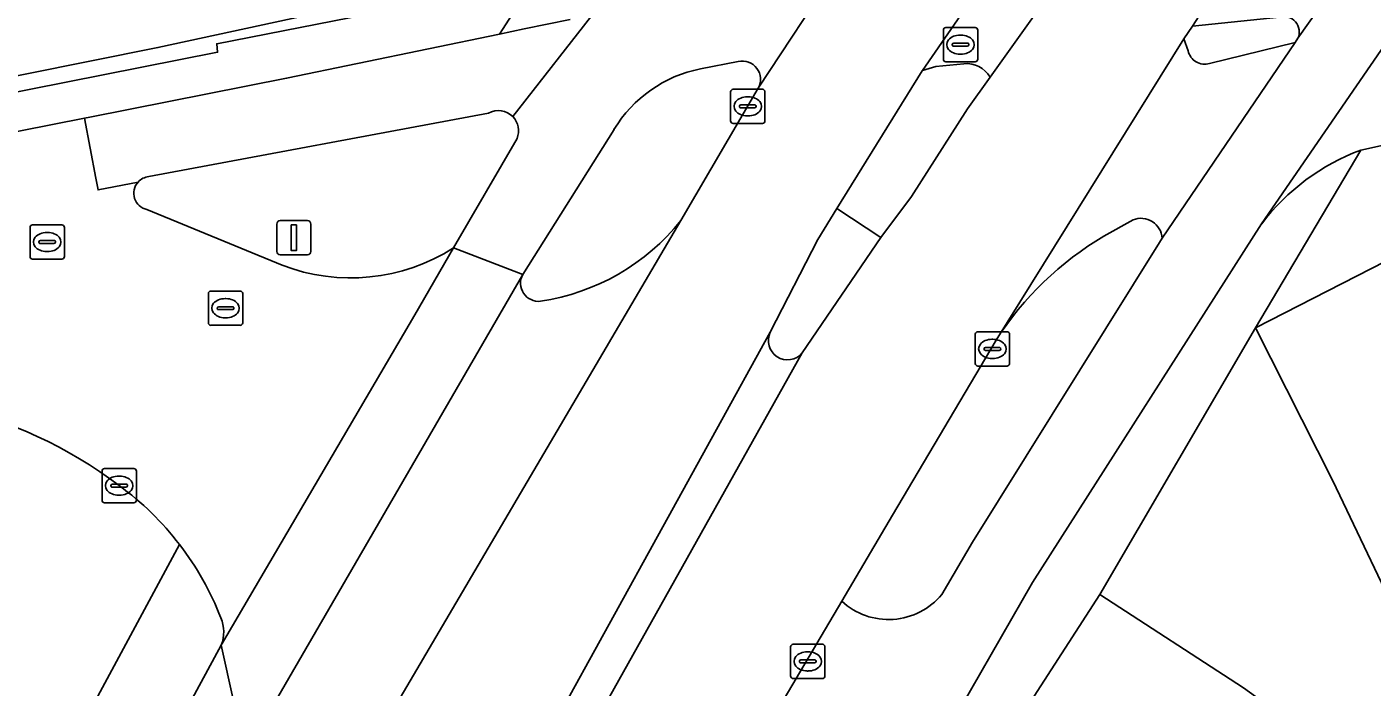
# Model space of a CAD drawing. Extents: x 162989 to 165008, y 383432 to 384338.
# Drawn here: x 163840.69 to 163879.92, y 384110.15 to 384129.41 of the extents above; entities that cross this region are included whole.
import ezdxf

# ---------------------------------------------------------------- set-up
doc = ezdxf.new("R2010")
doc.units = 0
for name, color, linetype in [('IMGEO_Erf', 7, 'Continuous'), ('IMGEO_Fietspad_open', 7, 'Continuous'), ('IMGEO_Grasland_overig', 7, 'Continuous'), ('IMGEO_Hek', 7, 'Continuous'), ('IMGEO_Kolk', 7, 'Continuous'), ('IMGEO_Lichtmast', 7, 'Continuous'), ('IMGEO_Pand', 7, 'Continuous'), ('IMGEO_Rijbaan_lokaal_gesloten', 7, 'Continuous'), ('IMGEO_Rijbaan_lokaal_open', 7, 'Continuous'), ('IMGEO_Rioolput', 7, 'Continuous'), ('IMGEO_Verkeerseiland_open', 7, 'Continuous'), ('IMGEO_Voetpad_open', 7, 'Continuous')]:
    doc.layers.add(name, color=color, linetype=linetype)

msp = doc.modelspace()

# ---------------------------------------------------------------- linework, layer by layer
at = {"layer": 'IMGEO_Erf'}
msp.add_lwpolyline([(163880.994, 384111.502), (163878.774, 384116.163), (163876.517, 384120.624), (163871.977, 384112.853), (163876.171, 384110.131), (163878.645, 384108.341), (163878.133, 384107.482), (163881.743, 384105.323), (163879.492, 384101.562), (163879.363, 384101.414), (163874.911, 384096.29), (163877.027, 384093.047), (163880.149, 384094.815)], dxfattribs=at)
at = {"layer": 'IMGEO_Fietspad_open'}
for points in [[(163858.262, 384092.719), (163870.014, 384113.204), (163876.697, 384123.662), (163880.797, 384129.62), (163884.94, 384135.639), (163890.116, 384142.65), (163886.926, 384141.93), (163880.31, 384132.681), (163877.756, 384129.074), (163877.678, 384128.954), (163873.799, 384123.243), (163873.714, 384123.118), (163868.266, 384114.374), (163867.368, 384112.852)], [(163877.756, 384129.074), (163880.31, 384132.681), (163879.674, 384132.131), (163878.95, 384131.916), (163877.192, 384131.789)], [(163869.411, 384131.917), (163866.803, 384128.137), (163867.198, 384128.246), (163868.011, 384128.329)], [(163868.779, 384127.938), (163871.291, 384131.455)], [(163862.016, 384127.623), (163864.296, 384131.091)], [(163854.86, 384126.788), (163857.339, 384129.962)], [(163857.339, 384129.962), (163854.86, 384126.788)], [(163856.53, 384129.625), (163855.192, 384129.347), (163854.475, 384129.198), (163848.264, 384127.906), (163842.527, 384126.773), (163842.369, 384126.742), (163842.704, 384124.996), (163842.766, 384124.652), (163843.931, 384124.881)], [(163860.329, 384128.178), (163861.435, 384128.396)], [(163844.245, 384125.038), (163854.151, 384126.892)], [(163854.983, 384126.152), (163853.132, 384122.958), (163855.148, 384122.181), (163857.81, 384126.414)], [(163864.451, 384112.652), (163862.396, 384109.163)], [(163835.957, 384087.299), (163841.986, 384098.868), (163846.999, 384108.122), (163847.05, 384108.21), (163846.359, 384111.374), (163841.571, 384102.524), (163841.529, 384102.444), (163833.769, 384087.617), (163830.002, 384076.297), (163825.723, 384065.107)]]:
    msp.add_lwpolyline(points, dxfattribs=at)
msp.add_lwpolyline([(163855.148, 384122.181), (163853.132, 384122.958), (163852.001, 384121.008), (163846.359, 384111.374), (163847.05, 384108.21)], close=True, dxfattribs=at)
for centre, radius, start, end in [((163877.342, 384129.257), 0.452, 336.0971, 105.6824), ((163861.058, 384124.456), 3.793, 101.0843, 148.9211), ((163861.551, 384127.878), 0.531, 331.2445, 102.6138), ((163868.101, 384127.556), 0.778, 29.4003, 96.637), ((163854.437, 384126.376), 0.59, 44.2569, 119.0532), ((163854.439, 384126.377), 0.588, 337.543, 44.3483), ((163844.295, 384124.546), 0.495, 95.7753, 137.3548), ((163865.815, 384114.135), 2.015, 227.3993, 320.4452)]:
    msp.add_arc(centre, radius, start, end, dxfattribs=at)
at = {"layer": 'IMGEO_Grasland_overig'}
msp.add_lwpolyline([(163838.592, 384129.42), (163838.715, 384128.865), (163838.4, 384128.258), (163837.828, 384127.908), (163837.073, 384127.674), (163829.276, 384125.722), (163830.751, 384125.97), (163830.839, 384125.616), (163846.249, 384128.665), (163846.224, 384128.913), (163855.457, 384130.728)], dxfattribs=at)
at = {"layer": 'IMGEO_Hek'}
msp.add_lwpolyline([(163774.371, 384114.211), (163806.617, 384121.018), (163830.855, 384126.062), (163844.511, 384128.802), (163854.414, 384130.95), (163855.366, 384133.259)], dxfattribs=at)
at = {"layer": 'IMGEO_Kolk'}
for p, q in [((163861.211, 384126.661), (163861.211, 384127.513)), ((163861.286, 384127.587), (163862.138, 384127.587)), ((163861.699, 384127.367), (163861.724, 384127.367)), ((163862.212, 384127.513), (163862.212, 384126.661)), ((163861.47, 384127.081), (163861.47, 384127.093)), ((163861.908, 384127.044), (163861.51, 384127.044)), ((163861.513, 384127.13), (163861.911, 384127.13)), ((163861.954, 384127.093), (163861.954, 384127.081)), ((163862.138, 384126.587), (163861.286, 384126.587)), ((163861.722, 384126.807), (163861.697, 384126.807)), ((163845.981, 384120.775), (163845.981, 384121.627)), ((163846.056, 384121.701), (163846.908, 384121.701)), ((163846.469, 384121.481), (163846.494, 384121.481)), ((163846.982, 384121.627), (163846.982, 384120.775)), ((163846.24, 384121.195), (163846.24, 384121.207)), ((163846.678, 384121.158), (163846.28, 384121.158)), ((163846.283, 384121.244), (163846.681, 384121.244)), ((163846.724, 384121.207), (163846.724, 384121.195)), ((163846.908, 384120.701), (163846.056, 384120.701)), ((163846.492, 384120.921), (163846.467, 384120.921)), ((163868.344, 384119.588), (163868.344, 384120.44)), ((163868.419, 384120.514), (163869.271, 384120.514)), ((163868.832, 384120.294), (163868.857, 384120.294)), ((163869.345, 384120.44), (163869.345, 384119.588)), ((163868.603, 384120.008), (163868.603, 384120.02)), ((163869.041, 384119.971), (163868.643, 384119.971)), ((163868.646, 384120.057), (163869.044, 384120.057)), ((163869.087, 384120.02), (163869.087, 384120.008)), ((163869.271, 384119.514), (163868.419, 384119.514)), ((163868.855, 384119.734), (163868.83, 384119.734)), ((163842.88, 384115.599), (163842.88, 384116.451)), ((163842.955, 384116.525), (163843.807, 384116.525)), ((163843.881, 384116.451), (163843.881, 384115.599)), ((163843.139, 384116.019), (163843.139, 384116.031)), ((163843.577, 384115.982), (163843.179, 384115.982)), ((163843.182, 384116.068), (163843.58, 384116.068)), ((163843.368, 384116.305), (163843.393, 384116.305)), ((163843.623, 384116.031), (163843.623, 384116.019)), ((163843.391, 384115.745), (163843.366, 384115.745)), ((163843.807, 384115.525), (163842.955, 384115.525)), ((163862.96, 384110.472), (163862.96, 384111.324)), ((163863.035, 384111.398), (163863.887, 384111.398)), ((163863.961, 384111.324), (163863.961, 384110.472)), ((163863.219, 384110.892), (163863.219, 384110.904)), ((163863.657, 384110.855), (163863.259, 384110.855)), ((163863.262, 384110.941), (163863.66, 384110.941)), ((163863.448, 384111.178), (163863.473, 384111.178)), ((163863.703, 384110.904), (163863.703, 384110.892)), ((163863.471, 384110.618), (163863.446, 384110.618)), ((163863.887, 384110.398), (163863.035, 384110.398))]:
    msp.add_line(p, q, dxfattribs=at)
for points in [[(163861.211, 384126.661), (163861.211, 384127.513)], [(163861.286, 384127.587), (163862.138, 384127.587)], [(163862.212, 384127.513), (163862.212, 384126.661)], [(163862.138, 384126.587), (163861.286, 384126.587)], [(163845.981, 384120.775), (163845.981, 384121.627)], [(163846.056, 384121.701), (163846.908, 384121.701)], [(163846.982, 384121.627), (163846.982, 384120.775)], [(163846.908, 384120.701), (163846.056, 384120.701)], [(163868.344, 384119.588), (163868.344, 384120.44)], [(163868.419, 384120.514), (163869.271, 384120.514)], [(163869.345, 384120.44), (163869.345, 384119.588)], [(163869.271, 384119.514), (163868.419, 384119.514)], [(163842.88, 384115.599), (163842.88, 384116.451)], [(163842.955, 384116.525), (163843.807, 384116.525)], [(163843.881, 384116.451), (163843.881, 384115.599)], [(163843.807, 384115.525), (163842.955, 384115.525)], [(163862.96, 384110.472), (163862.96, 384111.324)], [(163863.035, 384111.398), (163863.887, 384111.398)], [(163863.961, 384111.324), (163863.961, 384110.472)], [(163863.887, 384110.398), (163863.035, 384110.398)]]:
    msp.add_lwpolyline(points, dxfattribs=at)
for centre, radius, start, end in [((163861.288, 384127.511), 0.0765, 91.552, 178.448), ((163861.288, 384127.511), 0.0765, 91.552, 178.448), ((163862.136, 384127.511), 0.0765, 1.552, 88.448), ((163862.136, 384127.511), 0.0765, 1.552, 88.448), ((163861.51, 384127.09), 0.0403, 85.8775, 175.7526), ((163861.507, 384127.08), 0.0366, 178.938, 274.7102), ((163861.911, 384127.087), 0.043, 264.8664, 352.4533), ((163861.915, 384127.092), 0.0386, 1.7309, 96.639), ((163861.288, 384126.663), 0.0765, 181.552, 268.448), ((163861.288, 384126.663), 0.0765, 181.552, 268.448), ((163862.136, 384126.663), 0.0765, 271.552, 358.448), ((163862.136, 384126.663), 0.0765, 271.552, 358.448), ((163846.058, 384121.625), 0.0765, 91.552, 178.448), ((163846.058, 384121.625), 0.0765, 91.552, 178.448), ((163846.906, 384121.625), 0.0765, 1.552, 88.448), ((163846.906, 384121.625), 0.0765, 1.552, 88.448), ((163846.28, 384121.204), 0.0403, 85.8775, 175.7526), ((163846.277, 384121.194), 0.0366, 178.938, 274.7102), ((163846.681, 384121.201), 0.043, 264.8664, 352.4533), ((163846.685, 384121.206), 0.0386, 1.7309, 96.639), ((163846.058, 384120.777), 0.0765, 181.552, 268.448), ((163846.058, 384120.777), 0.0765, 181.552, 268.448), ((163846.906, 384120.777), 0.0765, 271.552, 358.448), ((163846.906, 384120.777), 0.0765, 271.552, 358.448), ((163868.421, 384120.438), 0.0765, 91.552, 178.448), ((163868.421, 384120.438), 0.0765, 91.552, 178.448), ((163869.269, 384120.438), 0.0765, 1.552, 88.448), ((163869.269, 384120.438), 0.0765, 1.552, 88.448), ((163868.643, 384120.017), 0.0403, 85.8775, 175.7526), ((163868.64, 384120.007), 0.0366, 178.938, 274.7102), ((163869.044, 384120.014), 0.043, 264.8664, 352.4533), ((163869.048, 384120.019), 0.0386, 1.7309, 96.639), ((163868.421, 384119.59), 0.0765, 181.552, 268.448), ((163868.421, 384119.59), 0.0765, 181.552, 268.448), ((163869.269, 384119.59), 0.0765, 271.552, 358.448), ((163869.269, 384119.59), 0.0765, 271.552, 358.448), ((163842.957, 384116.449), 0.0765, 91.552, 178.448), ((163842.957, 384116.449), 0.0765, 91.552, 178.448), ((163843.805, 384116.449), 0.0765, 1.552, 88.448), ((163843.805, 384116.449), 0.0765, 1.552, 88.448), ((163843.179, 384116.028), 0.0403, 85.8775, 175.7526), ((163843.176, 384116.018), 0.0366, 178.938, 274.7102), ((163843.58, 384116.025), 0.043, 264.8664, 352.4533), ((163843.584, 384116.03), 0.0386, 1.7309, 96.639), ((163842.957, 384115.601), 0.0765, 181.552, 268.448), ((163842.957, 384115.601), 0.0765, 181.552, 268.448), ((163843.805, 384115.601), 0.0765, 271.552, 358.448), ((163843.805, 384115.601), 0.0765, 271.552, 358.448), ((163863.037, 384111.322), 0.0765, 91.552, 178.448), ((163863.037, 384111.322), 0.0765, 91.552, 178.448), ((163863.885, 384111.322), 0.0765, 1.552, 88.448), ((163863.885, 384111.322), 0.0765, 1.552, 88.448), ((163863.259, 384110.901), 0.0403, 85.8775, 175.7526), ((163863.256, 384110.891), 0.0366, 178.938, 274.7102), ((163863.66, 384110.898), 0.043, 264.8664, 352.4533), ((163863.664, 384110.903), 0.0386, 1.7309, 96.639), ((163863.037, 384110.474), 0.0765, 181.552, 268.448), ((163863.037, 384110.474), 0.0765, 181.552, 268.448), ((163863.885, 384110.474), 0.0765, 271.552, 358.448), ((163863.885, 384110.474), 0.0765, 271.552, 358.448)]:
    msp.add_arc(centre, radius, start, end, dxfattribs=at)
for centre, major_axis, ratio, start_param, end_param in [((163861.698, 384127.087), (-0.387, 0.002), 0.722429, 4.712389, 7.853982), ((163861.723, 384127.087), (-0.39, 0.002), 0.717154, 1.570796, 4.712389), ((163846.468, 384121.201), (-0.387, 0.002), 0.722429, 4.712389, 7.853982), ((163846.493, 384121.201), (-0.39, 0.002), 0.717154, 1.570796, 4.712389), ((163868.831, 384120.014), (-0.387, 0.002), 0.722429, 4.712389, 7.853982), ((163868.856, 384120.014), (-0.39, 0.002), 0.717154, 1.570796, 4.712389), ((163843.367, 384116.025), (-0.387, 0.002), 0.722429, 4.712389, 7.853982), ((163843.392, 384116.025), (-0.39, 0.002), 0.717154, 1.570796, 4.712389), ((163863.447, 384110.898), (-0.387, 0.002), 0.722429, 4.712389, 7.853982), ((163863.472, 384110.898), (-0.39, 0.002), 0.717154, 1.570796, 4.712389)]:
    msp.add_ellipse(centre, major_axis=major_axis, ratio=ratio, start_param=start_param, end_param=end_param, dxfattribs=at)
at = {"layer": 'IMGEO_Lichtmast'}
for p, q in [((163847.979, 384122.856), (163847.979, 384123.656)), ((163847.979, 384123.656), (163847.979, 384122.856)), ((163848.079, 384123.756), (163848.869, 384123.756)), ((163848.869, 384123.756), (163848.079, 384123.756)), ((163848.969, 384123.656), (163848.969, 384122.856)), ((163848.969, 384122.856), (163848.969, 384123.656)), ((163848.869, 384122.756), (163848.079, 384122.756)), ((163848.079, 384122.756), (163848.869, 384122.756))]:
    msp.add_line(p, q, dxfattribs=at)
msp.add_lwpolyline([(163848.399, 384123.631), (163848.549, 384123.631), (163848.549, 384122.881), (163848.399, 384122.881), (163848.399, 384123.631)], dxfattribs=at)
for centre, start, end in [((163848.079, 384123.656), 90, 180), ((163848.079, 384123.656), 90, 180), ((163848.869, 384123.656), 0, 90), ((163848.869, 384123.656), 360, 90), ((163848.079, 384122.856), 180, 270), ((163848.079, 384122.856), 180, 270), ((163848.869, 384122.856), 270, 0), ((163848.869, 384122.856), 270, 0)]:
    msp.add_arc(centre, 0.1, start, end, dxfattribs=at)
at = {"layer": 'IMGEO_Pand'}
for points in [[(163884.516, 384124.719), (163876.517, 384120.624), (163878.774, 384116.163), (163880.994, 384111.502), (163881.419, 384111.589), (163883.158, 384112.529), (163884.344, 384113.17), (163884.496, 384112.879), (163889.151, 384115.323), (163888.221, 384117.556), (163888.09, 384117.489)], [(163879.363, 384101.414), (163879.492, 384101.562), (163881.743, 384105.323), (163878.133, 384107.482), (163878.645, 384108.341), (163876.171, 384110.131), (163871.977, 384112.853), (163868.943, 384108.154)]]:
    msp.add_lwpolyline(points, close=True, dxfattribs=at)
at = {"layer": 'IMGEO_Rijbaan_lokaal_gesloten'}
for points in [[(163883.633, 384142.477), (163870.466, 384139.819), (163869.358, 384138.308), (163864.296, 384131.091), (163862.016, 384127.623), (163859.763, 384123.759), (163847.388, 384102.711), (163845.979, 384100.283), (163845.772, 384099.929)], [(163834.654, 384059.947), (163837.636, 384065.552), (163837.793, 384065.847), (163839.438, 384068.873), (163846.703, 384082.035), (163847.456, 384083.359), (163849.385, 384086.749), (163849.823, 384087.518), (163849.885, 384087.626), (163854.613, 384095.853), (163858.788, 384103.032), (163859.978, 384105.056), (163860.464, 384105.88), (163862.396, 384109.163), (163864.451, 384112.652), (163865.93, 384115.162), (163868.952, 384120.271), (163874.431, 384129.062), (163874.683, 384129.423), (163876.691, 384132.556), (163882.616, 384141.024)], [(163850.056, 384098.353), (163852.971, 384103.465), (163862.368, 384120.5), (163863.756, 384123.203), (163864.304, 384124.106), (163866.796, 384128.127), (163866.803, 384128.137), (163869.411, 384131.917), (163874.964, 384139.608)], [(163876.307, 384138.568), (163871.291, 384131.455), (163868.779, 384127.938), (163868.12, 384127.015), (163866.481, 384124.459), (163865.588, 384123.261), (163863.299, 384119.895), (163853.831, 384102.994), (163850.964, 384097.823)], [(163862.368, 384120.5), (163852.971, 384103.465)], [(163853.831, 384102.994), (163863.299, 384119.895)]]:
    msp.add_lwpolyline(points, dxfattribs=at)
msp.add_arc((163862.872, 384120.256), 0.56, 154.1842, 319.781, dxfattribs=at)
at = {"layer": 'IMGEO_Rijbaan_lokaal_open'}
for points in [[(163900.713, 384134.073), (163880.797, 384129.62), (163876.697, 384123.662)], [(163879.586, 384125.813), (163895.485, 384129.337)], [(163874.555, 384128.712), (163874.431, 384129.062), (163868.952, 384120.271)], [(163873.799, 384123.243), (163877.678, 384128.954)], [(163877.678, 384128.954), (163875.179, 384128.341)], [(163843.931, 384124.881), (163842.766, 384124.652), (163842.704, 384124.996), (163842.369, 384126.742), (163831.109, 384124.518), (163832.633, 384118.328), (163832.876, 384118.379)], [(163848.131, 384122.454), (163844.188, 384124.077)], [(163872.094, 384123.301), (163872.948, 384123.78)], [(163847.388, 384102.711), (163859.763, 384123.759)], [(163852.001, 384121.008), (163853.132, 384122.958)], [(163855.148, 384122.181), (163847.05, 384108.21)], [(163846.359, 384111.374), (163852.001, 384121.008)]]:
    msp.add_lwpolyline(points, dxfattribs=at)
for centre, radius, start, end in [((163875.033, 384128.806), 0.487, 191.078, 287.4547), ((163881.862, 384119.741), 6.484, 110.5447, 142.7942), ((163844.293, 384124.553), 0.488, 137.8277, 257.6255), ((163873.175, 384123.197), 0.625, 4.1837, 111.3106), ((163854.701, 384127.817), 6.487, 278.5885, 321.2834), ((163876.884, 384115.19), 9.42, 120.5638, 147.357), ((163850.132, 384127.662), 5.579, 248.9835, 302.5262), ((163855.616, 384121.93), 0.531, 151.8633, 275.7879), ((163835.552, 384105.706), 12.953, 52.8144, 101.9248), ((163838.294, 384109.057), 8.628, 37.4833, 53.8679), ((163838.244, 384109.014), 8.694, 21.253, 37.5082), ((163845.368, 384111.753), 1.061, 339.0458, 22.8373)]:
    msp.add_arc(centre, radius, start, end, dxfattribs=at)
at = {"layer": 'IMGEO_Rioolput'}
for p, q in [((163867.415, 384128.462), (163867.415, 384129.314)), ((163867.49, 384129.388), (163868.342, 384129.388)), ((163868.416, 384129.314), (163868.416, 384128.462)), ((163867.674, 384128.882), (163867.674, 384128.894)), ((163867.717, 384128.931), (163868.115, 384128.931)), ((163867.903, 384129.168), (163867.928, 384129.168)), ((163868.158, 384128.894), (163868.158, 384128.882)), ((163868.112, 384128.845), (163867.714, 384128.845)), ((163867.926, 384128.608), (163867.901, 384128.608)), ((163868.342, 384128.388), (163867.49, 384128.388)), ((163840.78, 384122.704), (163840.78, 384123.556)), ((163840.855, 384123.63), (163841.707, 384123.63)), ((163841.268, 384123.41), (163841.293, 384123.41)), ((163841.781, 384123.556), (163841.781, 384122.704)), ((163841.039, 384123.124), (163841.039, 384123.136)), ((163841.477, 384123.087), (163841.079, 384123.087)), ((163841.082, 384123.173), (163841.48, 384123.173)), ((163841.523, 384123.136), (163841.523, 384123.124)), ((163841.707, 384122.63), (163840.855, 384122.63)), ((163841.291, 384122.85), (163841.266, 384122.85))]:
    msp.add_line(p, q, dxfattribs=at)
for points in [[(163867.415, 384128.462), (163867.415, 384129.314)], [(163867.49, 384129.388), (163868.342, 384129.388)], [(163868.416, 384129.314), (163868.416, 384128.462)], [(163868.342, 384128.388), (163867.49, 384128.388)], [(163840.78, 384122.704), (163840.78, 384123.556)], [(163840.855, 384123.63), (163841.707, 384123.63)], [(163841.781, 384123.556), (163841.781, 384122.704)], [(163841.707, 384122.63), (163840.855, 384122.63)]]:
    msp.add_lwpolyline(points, dxfattribs=at)
for centre, radius, start, end in [((163867.492, 384129.312), 0.0765, 91.552, 178.448), ((163867.492, 384129.312), 0.0765, 91.552, 178.448), ((163868.34, 384129.312), 0.0765, 1.552, 88.448), ((163868.34, 384129.312), 0.0765, 1.552, 88.448), ((163867.714, 384128.891), 0.0403, 85.8775, 175.7526), ((163867.711, 384128.881), 0.0366, 178.938, 274.7102), ((163868.115, 384128.888), 0.043, 264.8664, 352.4533), ((163868.119, 384128.893), 0.0386, 1.7309, 96.639), ((163867.492, 384128.464), 0.0765, 181.552, 268.448), ((163867.492, 384128.464), 0.0765, 181.552, 268.448), ((163868.34, 384128.464), 0.0765, 271.552, 358.448), ((163868.34, 384128.464), 0.0765, 271.552, 358.448), ((163840.857, 384123.554), 0.0765, 91.552, 178.448), ((163840.857, 384123.554), 0.0765, 91.552, 178.448), ((163841.705, 384123.554), 0.0765, 1.552, 88.448), ((163841.705, 384123.554), 0.0765, 1.552, 88.448), ((163841.079, 384123.133), 0.0403, 85.8775, 175.7526), ((163841.076, 384123.123), 0.0366, 178.938, 274.7102), ((163841.48, 384123.13), 0.043, 264.8664, 352.4533), ((163841.484, 384123.135), 0.0386, 1.7309, 96.639), ((163840.857, 384122.706), 0.0765, 181.552, 268.448), ((163840.857, 384122.706), 0.0765, 181.552, 268.448), ((163841.705, 384122.706), 0.0765, 271.552, 358.448), ((163841.705, 384122.706), 0.0765, 271.552, 358.448)]:
    msp.add_arc(centre, radius, start, end, dxfattribs=at)
for centre, major_axis, ratio, start_param, end_param in [((163867.902, 384128.888), (-0.387, 0.002), 0.722429, 4.712389, 7.853982), ((163867.927, 384128.888), (-0.39, 0.002), 0.717154, 1.570796, 4.712389), ((163841.267, 384123.13), (-0.387, 0.002), 0.722429, 4.712389, 7.853982), ((163841.292, 384123.13), (-0.39, 0.002), 0.717154, 1.570796, 4.712389)]:
    msp.add_ellipse(centre, major_axis=major_axis, ratio=ratio, start_param=start_param, end_param=end_param, dxfattribs=at)
at = {"layer": 'IMGEO_Verkeerseiland_open'}
for points in [[(163877.22, 384129.693), (163874.683, 384129.423), (163874.431, 384129.062), (163874.555, 384128.712)], [(163875.179, 384128.341), (163877.678, 384128.954), (163877.756, 384129.074)], [(163861.435, 384128.396), (163860.329, 384128.178)], [(163859.763, 384123.759), (163862.016, 384127.623)], [(163854.151, 384126.892), (163844.245, 384125.038)], [(163853.132, 384122.958), (163854.983, 384126.152)], [(163857.81, 384126.414), (163855.148, 384122.181)], [(163844.188, 384124.077), (163848.131, 384122.454)], [(163863.299, 384119.895), (163865.588, 384123.261), (163864.304, 384124.106), (163863.756, 384123.203), (163862.368, 384120.5)], [(163872.948, 384123.78), (163872.094, 384123.301)], [(163867.368, 384112.852), (163868.266, 384114.374), (163873.714, 384123.118)], [(163873.714, 384123.118), (163873.799, 384123.243)], [(163868.952, 384120.271), (163865.93, 384115.162), (163864.451, 384112.652)]]:
    msp.add_lwpolyline(points, dxfattribs=at)
for centre, radius, start, end in [((163877.342, 384129.257), 0.452, 336.0971, 105.6824), ((163875.033, 384128.806), 0.487, 191.078, 287.4547), ((163861.058, 384124.456), 3.793, 101.0843, 148.9211), ((163861.551, 384127.878), 0.531, 331.2445, 102.6138), ((163854.437, 384126.376), 0.59, 44.2569, 119.0532), ((163854.439, 384126.377), 0.588, 337.543, 44.3483), ((163844.295, 384124.546), 0.495, 95.7753, 137.3548), ((163844.293, 384124.553), 0.488, 137.8277, 257.6255), ((163873.175, 384123.197), 0.625, 4.1837, 111.3106), ((163854.701, 384127.817), 6.487, 278.5885, 321.2834), ((163876.884, 384115.19), 9.42, 120.5638, 147.357), ((163850.132, 384127.662), 5.579, 248.9835, 302.5262), ((163855.616, 384121.93), 0.531, 151.8633, 275.7879), ((163862.872, 384120.256), 0.56, 154.1842, 319.781), ((163865.815, 384114.135), 2.015, 227.3993, 320.4452)]:
    msp.add_arc(centre, radius, start, end, dxfattribs=at)
at = {"layer": 'IMGEO_Voetpad_open'}
for points in [[(163862.018, 384136.829), (163858.999, 384136.248), (163857.958, 384134.626), (163855.457, 384130.728), (163854.475, 384129.198), (163855.192, 384129.347), (163856.53, 384129.625)], [(163895.485, 384129.337), (163879.586, 384125.813), (163876.517, 384120.624), (163884.516, 384124.719), (163893.354, 384126.698), (163893.588, 384125.567), (163896.692, 384126.141), (163898.552, 384127.219)], [(163868.011, 384128.329), (163867.198, 384128.246), (163866.803, 384128.137), (163866.796, 384128.127), (163864.304, 384124.106), (163865.588, 384123.261), (163866.481, 384124.459), (163868.12, 384127.015)], [(163868.12, 384127.015), (163868.779, 384127.938)], [(163844.546, 384060.544), (163843.746, 384060.938), (163844.414, 384062.211), (163840.91, 384064.16), (163841.041, 384064.396), (163842.579, 384067.157), (163842.429, 384067.258), (163847.399, 384074.635), (163851.988, 384081.446), (163854.481, 384079.751), (163855.788, 384082.237), (163855.45, 384082.409), (163859.931, 384091.201), (163861.996, 384095.251), (163862.93, 384097.12), (163866.088, 384103.44), (163865.996, 384103.589), (163868.943, 384108.154), (163871.977, 384112.853), (163876.517, 384120.624), (163879.586, 384125.813)], [(163876.697, 384123.662), (163870.014, 384113.204), (163858.262, 384092.719)], [(163845.14, 384114.307), (163839.604, 384104.048), (163833.039, 384091.042), (163827.304, 384079.681), (163823.683, 384072.507), (163822.343, 384069.959), (163821.36, 384068.226), (163821.507, 384068.122), (163824.405, 384066.034), (163819.835, 384058.771), (163818.285, 384059.918), (163817.775, 384059.146), (163810.967, 384045.208), (163810.741, 384045.3), (163809.212, 384042.588), (163809.104, 384042.631), (163804.861, 384033.884), (163796.988, 384017.276), (163789.265, 384000), (163788.336, 383997.923), (163787.048, 383994.75)], [(163839.75, 384104.35), (163839.604, 384104.048), (163845.14, 384114.307)], [(163825.723, 384065.107), (163830.002, 384076.297), (163833.769, 384087.617), (163841.529, 384102.444), (163841.571, 384102.524), (163846.359, 384111.374)]]:
    msp.add_lwpolyline(points, dxfattribs=at)
msp.add_lwpolyline([(163854.475, 384129.198), (163855.457, 384130.728), (163846.224, 384128.913), (163846.249, 384128.665), (163830.839, 384125.616), (163830.895, 384125.387), (163831.109, 384124.518), (163842.369, 384126.742), (163842.527, 384126.773), (163848.264, 384127.906)], close=True, dxfattribs=at)
for centre, radius, start, end in [((163868.101, 384127.556), 0.778, 29.4003, 96.637), ((163881.862, 384119.741), 6.484, 110.5447, 142.7942), ((163835.552, 384105.706), 12.953, 52.8144, 101.9248), ((163838.294, 384109.057), 8.628, 37.4833, 53.8679), ((163838.244, 384109.014), 8.694, 21.253, 37.5082), ((163845.368, 384111.753), 1.061, 339.0458, 22.8373)]:
    msp.add_arc(centre, radius, start, end, dxfattribs=at)

doc.saveas('drawing.dxf')
